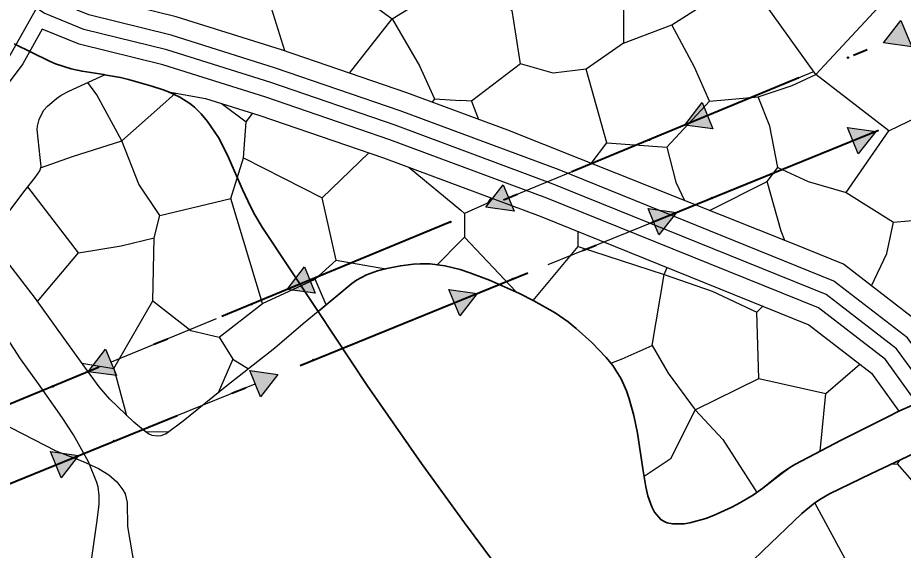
# Model space of a CAD drawing. Extents: x -64005 to -55000, y -89025 to -80000.
# Drawn here: x -60437 to -59861, y -84506 to -84160 of the extents above; entities that cross this region are included whole.
import ezdxf

# ---------------------------------------------------------------- set-up
doc = ezdxf.new("R2010")
doc.units = 0
doc.header["$LTSCALE"] = 32
doc.linetypes.add('DOT_DASHED', pattern=[7.7, 5, -1.2, 0.3, -1.2])
doc.linetypes.add('LONG_DASHED', pattern=[7.5, 6, -1.5])
for name, color, linetype, lineweight in [('18', 7, 'Continuous', 25), ('19', 7, 'Continuous', 25), ('24', 7, 'Continuous', 25), ('39', 7, 'LONG_DASHED', 25), ('6', 7, 'Continuous', 25), ('7', 7, 'Continuous', 13), ('8', 7, 'Continuous', 25)]:
    doc.layers.add(name, color=color, linetype=linetype, lineweight=lineweight)

msp = doc.modelspace()

# ---------------------------------------------------------------- hatches: boundary and pattern name
at = {"layer": '18'}
for points in [[(-59855.47, -84178.43), (-59873.81, -84176.01), (-59862.53, -84161.34)], [(-59984.85, -84231.91), (-60003.19, -84229.48), (-59991.92, -84214.81)], [(-59897.24, -84231.01), (-59878.92, -84233.55), (-59890.28, -84248.15)], [(-60114.24, -84285.39), (-60132.57, -84282.96), (-60121.3, -84268.29)], [(-60026.93, -84283.75), (-60008.61, -84286.28), (-60019.97, -84300.88)], [(-60243.62, -84338.86), (-60261.96, -84336.43), (-60250.69, -84321.77)], [(-60156.62, -84336.48), (-60138.3, -84339.01), (-60149.65, -84353.62)], [(-60373, -84392.34), (-60391.34, -84389.91), (-60380.07, -84375.24)], [(-60286.31, -84389.21), (-60267.99, -84391.74), (-60279.34, -84406.35)], [(-60416, -84441.94), (-60397.68, -84444.48), (-60409.03, -84459.08)]]:
    msp.add_hatch(color=256, dxfattribs=at).paths.add_polyline_path(points)

# ---------------------------------------------------------------- linework, layer by layer
for p, q in [((-59920.01, -84195.1), (-59988.39, -84223.36)), ((-59962.29, -84267.45), (-59893.76, -84239.58)), ((-60049.4, -84248.58), (-60117.77, -84276.84)), ((-60091.98, -84320.18), (-60023.45, -84292.32)), ((-60178.78, -84302.06), (-60247.15, -84330.31)), ((-60221.67, -84372.91), (-60153.14, -84345.05)), ((-60308.17, -84355.53), (-60376.54, -84383.79)), ((-60351.36, -84425.64), (-60282.83, -84397.78)), ((-60481.05, -84478.37), (-60412.52, -84450.51))]:
    msp.add_line(p, q, dxfattribs=at)
at = {"layer": '18', "linetype": 'DOT_DASHED', "lineweight": 40}
for points in [[(-55000.81, -81341.27), (-57492.65, -83191.85), (-58506.34, -83610.82), (-59176.97, -83888), (-59245.7, -83916.4), (-60498.5, -84434.2), (-61697.45, -84700.56), (-63379.7, -85074.29), (-63500.32, -85101.08), (-63736.4, -85153.53), (-64000, -85168.65)], [(-64000, -85400.95), (-63756.78, -85343.55), (-63583.22, -85302.6), (-63160.94, -85202.94), (-62774.07, -85111.63), (-62063.05, -84888.71), (-61746.39, -84828.12), (-61731.7, -84825.31), (-61594.06, -84786.87), (-61360.14, -84721.55), (-60481.8, -84478.68), (-59562.86, -84105.04), (-59208.4, -83960.92), (-58840.52, -84105.61)]]:
    msp.add_lwpolyline(points, dxfattribs=at)
at = {"layer": '18'}
for points in [[(-59855.47, -84178.43), (-59873.81, -84176.01), (-59862.53, -84161.34)], [(-59984.85, -84231.91), (-60003.19, -84229.48), (-59991.92, -84214.81)], [(-59897.24, -84231.01), (-59878.92, -84233.55), (-59890.28, -84248.15)], [(-60114.24, -84285.39), (-60132.57, -84282.96), (-60121.3, -84268.29)], [(-60026.93, -84283.75), (-60008.61, -84286.28), (-60019.97, -84300.88)], [(-60243.62, -84338.86), (-60261.96, -84336.43), (-60250.69, -84321.77)], [(-60156.62, -84336.48), (-60138.3, -84339.01), (-60149.65, -84353.62)], [(-60373, -84392.34), (-60391.34, -84389.91), (-60380.07, -84375.24)], [(-60286.31, -84389.21), (-60267.99, -84391.74), (-60279.34, -84406.35)], [(-60416, -84441.94), (-60397.68, -84444.48), (-60409.03, -84459.08)]]:
    msp.add_lwpolyline(points, close=True, dxfattribs=at)
for centre in [(-59896.91, -84185.56), (-60026.29, -84239.03), (-59985.45, -84276.86), (-60155.68, -84292.51), (-60115.14, -84329.6), (-60285.06, -84345.98), (-60244.83, -84382.33), (-60414.45, -84399.46), (-60374.52, -84435.06)]:
    msp.add_circle(centre, 0.5, dxfattribs=at)
at = {"layer": '19'}
for p, q in [((-60263.4, -84181.23), (-60279.39, -84129.55)), ((-60221.31, -84195.64), (-60193.6, -84160.36)), ((-60166.09, -84212.32), (-60167.56, -84214.54)), ((-60142.08, -84213.79), (-60137.45, -84225.74)), ((-60182.64, -84256.95), (-60148.89, -84284.91)), ((-60164.36, -84320.32), (-60148.89, -84304.76)), ((-60146.47, -84302.34), (-60148.89, -84304.76)), ((-60229.98, -84317.33), (-60197.79, -84322.9)), ((-60236.46, -84346.35), (-60243.62, -84329.66)), ((-60241.89, -84350.86), (-60241.78, -84350.77)), ((-60297.35, -84381.66), (-60306.82, -84403.57)), ((-60374.85, -84387.82), (-60366.41, -84418.34)), ((-59915.13, -84441.69), (-59911.33, -84404.12)), ((-60354.07, -84429), (-60338.67, -84428.85))]:
    msp.add_line(p, q, dxfattribs=at)
msp.add_lwpolyline([(-59999.11, -84081.16), (-60043.06, -84122.89), (-60043.06, -84176.2), (-60011.54, -84164.2), (-59963.16, -84133.11), (-59982.25, -84101.14)], close=True, dxfattribs=at)
for points in [[(-60244.34, -84123.32), (-60193.6, -84160.36), (-60150.54, -84133.7), (-60148.89, -84135.17)], [(-60043.06, -84176.2), (-60067.46, -84193.07), (-60088.78, -84195.72), (-60110.08, -84189.51), (-60115.41, -84154.87), (-60137.6, -84145.1), (-60148.89, -84135.17)], [(-59865.69, -84140.22), (-59917.94, -84196.62), (-59963.16, -84133.11)], [(-59931.92, -84307.02), (-60118.31, -84232.85), (-60184.14, -84208.38), (-60265.6, -84180.47), (-60334.15, -84158.91), (-60387.14, -84145.86), (-60394.35, -84142.89)], [(-60193.6, -84160.36), (-60175.85, -84191), (-60166.09, -84212.32), (-60148.89, -84213.37)], [(-60054.01, -84241.1), (-60014.81, -84243.74), (-59987.06, -84213.79), (-59996.75, -84191.76), (-60011.54, -84164.2)], [(-59870.38, -84233.16), (-59844.84, -84220.84), (-59825.16, -84173.07)], [(-60110.08, -84189.51), (-60142.08, -84213.79), (-60148.89, -84213.37)], [(-60064.02, -84254.45), (-60054.01, -84241.1), (-60067.46, -84193.07)], [(-60449.84, -84294.51), (-60432.36, -84271.71), (-60426.04, -84263.65), (-60422.99, -84259.23), (-60422.14, -84256.43), (-60422.68, -84250.49), (-60424.55, -84232.39), (-60424.42, -84230.19), (-60423.31, -84225.83), (-60421.46, -84221.62), (-60420.27, -84219.71), (-60418, -84217.09), (-60412.06, -84212.15), (-60408.92, -84210.07), (-60403.95, -84207.41), (-60380.79, -84196.7)], [(-60422.39, -84257.24), (-60401.72, -84249.93), (-60369.57, -84239.78), (-60385.86, -84209.83), (-60391.62, -84201.71)], [(-60380.79, -84196.7), (-60370.46, -84198.54), (-60365.2, -84199.84), (-60350.06, -84204.07), (-60342.6, -84206.51), (-60339.13, -84207.85)], [(-59987.06, -84213.79), (-59955.37, -84211.14), (-59933.34, -84203.65), (-59917.94, -84196.62)], [(-59942.6, -84256.96), (-59922.78, -84266.22), (-59898.12, -84273.26), (-59870.38, -84233.16), (-59917.94, -84196.62)], [(-60369.57, -84239.78), (-60344.9, -84217.75), (-60334.52, -84208.66)], [(-60339.13, -84207.85), (-60315.14, -84212.06), (-60279.64, -84223.23), (-60199.3, -84250.76), (-60097.28, -84288.68)], [(-59987.03, -84285.09), (-59949.63, -84266.22), (-59942.6, -84256.96), (-59947.88, -84230.08), (-59955.37, -84211.14)], [(-60304.88, -84215.29), (-60288.59, -84227.42), (-60284.35, -84221.75)], [(-60344.9, -84288.25), (-60298.67, -84277.23), (-60290.31, -84250.8), (-60288.59, -84227.42)], [(-60397.75, -84312.48), (-60370.01, -84308.07), (-60348.44, -84302.79), (-60344.9, -84288.25), (-60358.57, -84267.98), (-60369.57, -84239.78)], [(-60290.31, -84250.8), (-60239.23, -84276.79), (-60208.89, -84247.47)], [(-60014.81, -84243.74), (-60009.09, -84266.65), (-60003.34, -84278.6)], [(-59898.12, -84273.26), (-59867.3, -84292.66), (-59828.55, -84289.12), (-59814.02, -84283.83), (-59798.61, -84256.96)], [(-60424.36, -84344.26), (-60397.75, -84312.48), (-60430.77, -84269.69)], [(-59938.13, -84304.55), (-59940.39, -84298.38), (-59949.63, -84266.22)], [(-60349.31, -84343.76), (-60324.65, -84363.15), (-60306.16, -84367.56), (-60277.98, -84345.52), (-60298.67, -84277.23)], [(-60277.98, -84345.52), (-60243.62, -84329.66), (-60229.98, -84317.33), (-60239.23, -84276.79)], [(-60129.37, -84276.75), (-60131.5, -84280.32), (-60146.47, -84286.92), (-60148.89, -84284.91)], [(-60146.47, -84286.92), (-60146.47, -84302.34), (-60112.93, -84338.03)], [(-60097.28, -84288.68), (-59922.52, -84359.38), (-59881.71, -84390.79), (-59863.79, -84415.59)], [(-59881.58, -84334.09), (-59871.7, -84312.92), (-59867.3, -84292.66)], [(-60101.84, -84343.49), (-60072.5, -84308.51), (-60072.5, -84298.7)], [(-60395.7, -84384.24), (-60395.54, -84384.3), (-60374.85, -84387.82), (-60349.31, -84343.76), (-60348.44, -84302.79)], [(-60072.5, -84308.51), (-60016.58, -84326.57), (-60014.65, -84322.11)], [(-59821.69, -84397.86), (-59822.21, -84396.31), (-59849.07, -84359.12), (-59899.94, -84319.96), (-59931.92, -84307.02)], [(-60241.78, -84350.77), (-60251.63, -84358.78), (-60270.04, -84374.7), (-60301.26, -84399.05), (-60329.67, -84422.16), (-60340.59, -84430.27), (-60344.26, -84431.68), (-60346.09, -84431.84), (-60349.72, -84431.33), (-60352.14, -84430.27), (-60355.54, -84428.02), (-60361.82, -84422.78), (-60377.31, -84407.8), (-60384.29, -84399.68), (-60393.7, -84387.03), (-60412.01, -84361.4), (-60425.8, -84342.26), (-60447.34, -84314.17)], [(-59863.79, -84415.59), (-59901.45, -84434.53), (-59931.6, -84450.31), (-59934.78, -84452.18), (-59940.78, -84456.46), (-59952.32, -84465.78), (-59958.38, -84470.04), (-59966.86, -84474.99), (-59972.64, -84478.02), (-59984.58, -84483.57), (-59989.57, -84485.49), (-59999.79, -84488.36), (-60003.51, -84488.95), (-60011.06, -84488.92), (-60014.57, -84488.34), (-60016.26, -84487.7), (-60018.67, -84486.1), (-60022.78, -84481.36), (-60024.66, -84477.95), (-60027.12, -84470.61), (-60028.45, -84464.84), (-60030.51, -84453.23), (-60033.98, -84429.97), (-60036.42, -84418.48), (-60039.37, -84407.66), (-60041.16, -84402.35), (-60044.59, -84394.54), (-60050.04, -84385.88), (-60054.27, -84380.64), (-60063.75, -84370.87), (-60073.82, -84361.72), (-60079.06, -84357.5), (-60087.42, -84351.71), (-60101.31, -84343.76), (-60110.77, -84339), (-60130.24, -84330.31), (-60142.99, -84325.51), (-60149.45, -84323.51), (-60159.27, -84321.01), (-60168.87, -84319.71), (-60175.37, -84319.63), (-60179.7, -84319.88), (-60188.29, -84321.01), (-60198.22, -84322.99), (-60203.16, -84324.28), (-60210.28, -84326.83), (-60216.85, -84330.35), (-60219.84, -84332.57), (-60241.89, -84350.86)], [(-60051.28, -84384.34), (-60043.88, -84381.65), (-60024.5, -84372.84), (-60016.58, -84326.57)], [(-60016.58, -84326.57), (-59985.31, -84337.59), (-59956.24, -84351.24), (-59952.42, -84347.28)], [(-60024.5, -84372.84), (-60013.94, -84390.89), (-59996.32, -84414.69), (-59954.91, -84394.43), (-59956.24, -84351.24)], [(-60306.16, -84367.56), (-60297.35, -84381.66), (-60287.04, -84387.96)], [(-59954.91, -84394.43), (-59911.33, -84404.12), (-59889.25, -84384.99)], [(-60029.68, -84457.94), (-60012.03, -84446.28), (-59996.32, -84414.69)], [(-59996.32, -84414.69), (-59978.34, -84433.94), (-59956.23, -84468.53)], [(-59980.29, -84667.04), (-59981.13, -84651.47), (-59981.02, -84638.43), (-59980.26, -84629.75), (-59978.02, -84612.4), (-59973.93, -84584.27), (-59964.72, -84528.32), (-59963.68, -84520.42), (-59962.17, -84516.71), (-59959.17, -84512.93), (-59952.27, -84506.52), (-59927.07, -84482.17), (-59919.45, -84475.87), (-59915.39, -84473.07), (-59908.96, -84469.43), (-59882.07, -84456.41), (-59854.07, -84443.05)], [(-59868.73, -84450.04), (-59864.73, -84449.81), (-59862.94, -84447.28)], [(-59892.92, -84522.5), (-59847.56, -84517.65), (-59833.02, -84485.92), (-59864.73, -84449.81)], [(-59965.85, -84535.17), (-59962.49, -84541.88), (-59918.9, -84546.29), (-59892.92, -84522.5), (-59918.6, -84475.28)]]:
    msp.add_lwpolyline(points, dxfattribs=at)
at = {"layer": '24'}
msp.add_lwpolyline([(-60456.14, -84419.1), (-60412.39, -84441.46), (-60394.61, -84448.39), (-60384.74, -84452.82), (-60377.93, -84457.12), (-60372.83, -84461.69), (-60368.82, -84466.77), (-60367.36, -84469.49), (-60365.97, -84475.14), (-60365.91, -84490.68), (-60353.69, -84561.86)], dxfattribs=at)
at = {"layer": '39'}
for points in [[(-60425.07, -84153.32), (-60442.45, -84184.07), (-60456.91, -84203.2), (-60464.56, -84209.58), (-60477.95, -84212.76), (-60490.71, -84212.56), (-60503.04, -84207.03), (-60536.62, -84181.1), (-60618.03, -84116.91), (-60709.02, -84039.05)], [(-60088.91, -84267.79), (-60191.72, -84229.57), (-60272.62, -84201.85), (-60340.23, -84180.58), (-60394.16, -84167.3), (-60419.98, -84156.66), (-60425.07, -84153.32)], [(-59395.62, -84564.2), (-59599.8, -84510.38), (-59752.53, -84463.14), (-59817.78, -84445.51), (-59833.65, -84433.16), (-59842.46, -84406.7), (-59865.39, -84374.95), (-59911.23, -84339.67), (-60088.91, -84267.79)]]:
    msp.add_lwpolyline(points, dxfattribs=at)
at = {"layer": '6', "lineweight": 35}
for points in [[(-60241.76, -84350.75), (-60278.25, -84295.82), (-60283.02, -84287.9), (-60285.86, -84282.45), (-60291, -84271.28), (-60300.92, -84248.63), (-60306.72, -84237.6), (-60313.77, -84227.06), (-60317.92, -84222.05), (-60322.23, -84217.81), (-60325.31, -84215.36), (-60331.9, -84211.22), (-60339.13, -84207.85), (-60342.6, -84206.51), (-60350.06, -84204.07), (-60365.2, -84199.84), (-60370.46, -84198.54), (-60380.79, -84196.7), (-60381.16, -84196.63), (-60395.44, -84194.42), (-60402.45, -84192.93), (-60412.63, -84189.58), (-60416.7, -84187.84), (-60439.69, -84176.57)], [(-59870.6, -84419.01), (-59901.45, -84434.53), (-59931.6, -84450.31), (-59934.77, -84452.2), (-59940.76, -84456.49), (-59952.31, -84465.78), (-59958.38, -84470.04), (-59966.86, -84474.99), (-59972.64, -84478.02), (-59984.58, -84483.57), (-59989.57, -84485.49), (-59999.79, -84488.36), (-60003.51, -84488.95), (-60011.06, -84488.92), (-60014.57, -84488.34), (-60016.26, -84487.7), (-60018.67, -84486.1), (-60022.78, -84481.36), (-60024.66, -84477.95), (-60027.12, -84470.61), (-60028.45, -84464.84), (-60030.51, -84453.23), (-60033.98, -84429.97), (-60036.42, -84418.48), (-60039.37, -84407.66), (-60041.16, -84402.35), (-60044.59, -84394.54), (-60050.04, -84385.88), (-60054.27, -84380.64), (-60063.75, -84370.87), (-60073.82, -84361.72), (-60079.06, -84357.5), (-60087.42, -84351.71), (-60101.31, -84343.76), (-60110.77, -84339), (-60130.24, -84330.31), (-60142.99, -84325.51), (-60149.45, -84323.51), (-60159.27, -84321.01), (-60168.87, -84319.71), (-60175.37, -84319.63), (-60179.7, -84319.88), (-60188.29, -84321.01), (-60198.22, -84322.99), (-60203.16, -84324.28), (-60210.28, -84326.83), (-60216.85, -84330.35), (-60219.84, -84332.57), (-60241.76, -84350.75)], [(-59977.48, -84675.67), (-60022.27, -84640.83), (-60030.95, -84633.61), (-60036.46, -84628.49), (-60046.92, -84617.66), (-60061.54, -84600.29), (-60089.13, -84564.01), (-60127.57, -84513.57), (-60146.5, -84488.18), (-60174.47, -84449.72), (-60209.8, -84398.86), (-60241.76, -84350.75)], [(-59854.96, -84411.7), (-59863.79, -84415.59), (-59870.6, -84419.01)], [(-59854.07, -84443.05), (-59882.07, -84456.41), (-59908.96, -84469.43), (-59915.39, -84473.07), (-59919.45, -84475.87), (-59927.07, -84482.17), (-59952.27, -84506.52)]]:
    msp.add_lwpolyline(points, dxfattribs=at)
at = {"layer": '7', "lineweight": 25}
msp.add_lwpolyline([(-60392.64, -84535.56), (-60385.88, -84488.24), (-60384.33, -84476.43), (-60384.19, -84470.52), (-60384.99, -84464.79), (-60385.88, -84462.04), (-60391.23, -84448.51), (-60401.09, -84431.05), (-60408.41, -84419.83), (-60423.83, -84397.88), (-60435.46, -84381.46), (-60459.41, -84344.84)], dxfattribs=at)
at = {"layer": '8'}
for points in [[(-60084.9, -84258.62), (-60188.35, -84220.15), (-60269.5, -84192.35), (-60337.53, -84170.95), (-60391.04, -84157.77), (-60411.37, -84149.4)], [(-60421.28, -84166.94), (-60434.07, -84189.57), (-60449.62, -84210.15), (-60459.96, -84218.77), (-60476.86, -84222.78), (-60492.91, -84222.52)], [(-59280.81, -84583.26), (-59369.82, -84560.66), (-59597.05, -84500.76), (-59749.75, -84453.53), (-59813.23, -84436.38), (-59825.12, -84427.13), (-59833.46, -84402.09), (-59858.14, -84367.91), (-59906.21, -84330.91), (-60084.9, -84258.62)]]:
    msp.add_lwpolyline(points, dxfattribs=at)
at = {"layer": '8', "linetype": 'LONG_DASHED'}
for points in [[(-60092.92, -84276.96), (-60195.09, -84238.99), (-60275.74, -84211.35), (-60342.93, -84190.22), (-60397.28, -84176.83), (-60421.28, -84166.94)], [(-59408.35, -84571.18), (-59602.55, -84520.01), (-59755.31, -84472.75), (-59822.33, -84454.64), (-59842.18, -84439.19), (-59851.46, -84411.31), (-59872.64, -84381.99), (-59916.25, -84348.43), (-60092.92, -84276.96)]]:
    msp.add_lwpolyline(points, dxfattribs=at)

doc.saveas('drawing.dxf')
